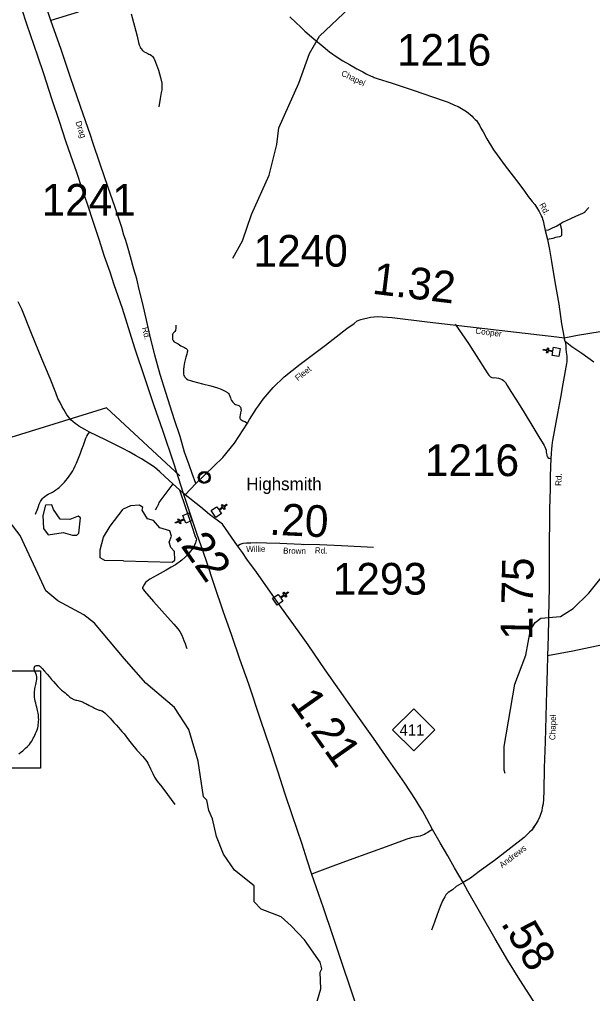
# Model space of a CAD drawing. Extents: x 2093524 to 2270757, y 289120 to 570408.
# Drawn here: x 2148330 to 2157372, y 417566 to 432935 of the extents above; entities that cross this region are included whole.
import ezdxf

# ---------------------------------------------------------------- set-up
doc = ezdxf.new("R2010")
doc.units = 0
for name, color, linetype in [('Exist Civil Demographics Community CELL', 7, 'Continuous'), ('Exist Civil Demographics Community Label', 7, 'Continuous'), ('Exist Cultural Church CELL', 7, 'Continuous'), ('Exist Hydrographic Creek Single Shore', 7, 'Continuous'), ('Exist Hydrographic Misc Water Feature', 7, 'Continuous'), ('Exist Hydrographic Pond Under 1500 Sq Ft', 7, 'Continuous'), ('Exist Road Non-System Type 51', 7, 'Continuous'), ('Exist Road Primary NC Attributed', 7, 'Continuous'), ('Exist Road Primary NC Mileage Hundredths English Label', 7, 'Continuous'), ('Exist Road Primary NC Shield CELL', 7, 'Continuous'), ('Exist Road Primary NC Shield Number Label', 7, 'Continuous'), ('Exist Road Secondary Mileage Hundredths English Label', 7, 'Continuous'), ('Exist Road Secondary Structure Standard Bridge Number Label', 7, 'Continuous'), ('Exist Road Secondary Type 51 Attributed', 7, 'Continuous'), ('Exist Road Secondary Type 51 Label', 7, 'Continuous'), ('Exist Road Secondary Type 51 Number Label', 7, 'Continuous'), ('Exist Utilities Telephone Line', 7, 'Continuous')]:
    doc.layers.add(name, color=color, linetype=linetype)

msp = doc.modelspace()

# ---------------------------------------------------------------- linework, layer by layer
at = {"layer": 'Exist Civil Demographics Community CELL'}
msp.add_lwpolyline([(2151167, 425721), (2151168, 425726), (2151170, 425733), (2151173, 425740), (2151176, 425746), (2151179, 425751), (2151183, 425756), (2151187, 425761), (2151192, 425765), (2151197, 425770), (2151203, 425774), (2151207, 425777), (2151213, 425779), (2151218, 425781), (2151224, 425783), (2151228, 425784), (2151233, 425785), (2151237, 425786), (2151243, 425786), (2151248, 425786), (2151253, 425786), (2151258, 425785), (2151263, 425784), (2151268, 425783), (2151273, 425781), (2151280, 425778), (2151286, 425774), (2151291, 425771), (2151297, 425767), (2151300, 425763), (2151304, 425759), (2151308, 425754), (2151311, 425750), (2151314, 425745), (2151316, 425740), (2151319, 425735), (2151320, 425730), (2151321, 425725), (2151322, 425719), (2151323, 425714), (2151323, 425708), (2151323, 425702), (2151323, 425697), (2151322, 425691), (2151320, 425685), (2151318, 425679), (2151316, 425674), (2151313, 425668), (2151309, 425663), (2151306, 425658), (2151302, 425653), (2151296, 425649), (2151291, 425644), (2151286, 425641), (2151282, 425638), (2151275, 425635), (2151268, 425633), (2151262, 425631), (2151256, 425630), (2151251, 425629), (2151247, 425629), (2151241, 425629), (2151237, 425629), (2151231, 425630), (2151225, 425631), (2151221, 425633), (2151215, 425635), (2151211, 425637), (2151207, 425639), (2151200, 425643), (2151195, 425647), (2151190, 425652), (2151185, 425657), (2151182, 425661), (2151179, 425665), (2151175, 425672), (2151173, 425675), (2151172, 425679), (2151169, 425688), (2151167, 425695), (2151167, 425700), (2151166, 425706), (2151166, 425711), (2151167, 425717)], close=True, dxfattribs=at)
for radius in [94.3, 76.7]:
    msp.add_circle((2151245, 425708), radius, dxfattribs=at)
at = {"layer": 'Exist Cultural Church CELL'}
for points in [[(2156735, 427635), (2156745, 427691), (2156670, 427704), (2156664, 427672), (2156648, 427675), (2156654, 427707), (2156595, 427717), (2156598, 427733), (2156657, 427722), (2156662, 427754), (2156678, 427751), (2156673, 427720), (2156748, 427707), (2156758, 427763), (2156862, 427745), (2156840, 427616)], [(2151440, 425247), (2151473, 425201), (2151535, 425244), (2151517, 425271), (2151530, 425280), (2151548, 425254), (2151598, 425288), (2151607, 425275), (2151557, 425240), (2151576, 425214), (2151563, 425205), (2151544, 425231), (2151482, 425188), (2151515, 425140), (2151428, 425079), (2151353, 425186)], [(2150955, 424989), (2150933, 425042), (2150863, 425014), (2150875, 424984), (2150860, 424978), (2150848, 425008), (2150792, 424985), (2150786, 425000), (2150842, 425022), (2150830, 425052), (2150845, 425058), (2150857, 425028), (2150927, 425057), (2150906, 425110), (2151005, 425150), (2151053, 425029)], [(2152410, 423864), (2152443, 423818), (2152505, 423861), (2152487, 423887), (2152500, 423896), (2152518, 423870), (2152567, 423904), (2152577, 423891), (2152527, 423857), (2152546, 423831), (2152532, 423822), (2152514, 423848), (2152452, 423804), (2152484, 423757), (2152397, 423696), (2152323, 423803)]]:
    msp.add_lwpolyline(points, close=True, dxfattribs=at)
at = {"layer": 'Exist Hydrographic Creek Single Shore'}
for points in [[(2151694, 429168), (2151851, 429443), (2151990, 429860), (2152270, 430478), (2152392, 430964), (2152424, 431223), (2152736, 431932), (2152908, 432397), (2153065, 432673), (2153538, 433120), (2153637, 433160), (2153937, 433138), (2154254, 433155), (2154594, 433282), (2155332, 433374), (2155573, 433425)], [(2149980, 422851), (2149514, 423408), (2149347, 423539), (2148937, 423764), (2148745, 423919), (2148586, 424260), (2148552, 424342), (2148342, 424793), (2147989, 425243)], [(2152821, 416913), (2152977, 417280), (2153083, 417639), (2153074, 417905), (2153098, 417953), (2153073, 418062), (2152829, 418411), (2152619, 418635), (2152460, 418776), (2152143, 418898), (2152034, 419014), (2152032, 419264), (2151723, 419513), (2151547, 419762), (2151437, 420043), (2151377, 420320), (2151318, 420452), (2151284, 420617), (2151233, 420667), (2151147, 421233), (2151001, 421732), (2150776, 422081), (2150324, 422464), (2149980, 422851)]]:
    msp.add_lwpolyline(points, dxfattribs=at)
at = {"layer": 'Exist Hydrographic Misc Water Feature'}
msp.add_lwpolyline([(2155996, 421035), (2155980, 421088), (2155977, 421462), (2156147, 422446), (2156319, 422905), (2156392, 423304), (2156466, 423420), (2156557, 423487), (2156866, 423517), (2157065, 423641), (2157313, 423885), (2157570, 424202)], dxfattribs=at)
at = {"layer": 'Exist Hydrographic Pond Under 1500 Sq Ft'}
for points in [[(2149232, 424798), (2149266, 424830), (2149291, 425072), (2149256, 425096), (2149124, 425046), (2148974, 425052), (2148864, 425202), (2148839, 425278), (2148740, 425270), (2148699, 425110), (2148708, 424904), (2148783, 424804), (2149017, 424838), (2149166, 424796), (2149232, 424798)], [(2149970, 424393), (2150738, 424371), (2150779, 424406), (2150778, 424541), (2150720, 424604), (2150693, 424690), (2150727, 424781), (2150701, 424864), (2150543, 424913), (2150443, 425030), (2150351, 425054), (2150267, 425194), (2150275, 425236), (2150224, 425270), (2150083, 425260), (2149967, 425210)], [(2149970, 424393), (2149676, 424399), (2149601, 424440), (2149601, 424564), (2149658, 424766), (2149758, 424942), (2149967, 425210)]]:
    msp.add_lwpolyline(points, dxfattribs=at)
at = {"layer": 'Exist Road Non-System Type 51'}
for points in [[(2148832, 432922), (2149259, 433058)], [(2150092, 433026), (2150143, 432827), (2150184, 432671), (2150210, 432569), (2150220, 432535), (2150228, 432515), (2150236, 432495), (2150253, 432475), (2150267, 432453), (2150283, 432438), (2150299, 432422), (2150323, 432412), (2150355, 432396), (2150373, 432390), (2150391, 432382), (2150411, 432368), (2150427, 432350), (2150448, 432323), (2150464, 432287), (2150494, 432219), (2150521, 432133), (2150553, 432021), (2150575, 431929), (2150578, 431890), (2150578, 431868), (2150578, 431848), (2150576, 431825), (2150566, 431785), (2150549, 431689), (2150526, 431559)], [(2157315, 429966), (2157253, 429898), (2157249, 429893), (2157243, 429888), (2157235, 429882), (2157213, 429875), (2157103, 429825), (2157024, 429788), (2156946, 429754), (2156920, 429742), (2156900, 429732), (2156874, 429709), (2156862, 429703)], [(2156862, 429703), (2156808, 429675), (2156735, 429641), (2156695, 429622), (2156671, 429612), (2156627, 429604)], [(2156862, 429703), (2156874, 429657), (2156880, 429620), (2156885, 429583), (2156883, 429562), (2156885, 429548), (2156883, 429536), (2156881, 429527), (2156877, 429520), (2156871, 429514), (2156865, 429509), (2156851, 429505), (2156789, 429495), (2156743, 429481), (2156660, 429464)], [(2150799, 428110), (2150799, 428078), (2150797, 428058), (2150791, 428040), (2150790, 428026), (2150782, 428012), (2150772, 428002), (2150762, 427990), (2150754, 427980), (2150746, 427967), (2150744, 427947), (2150742, 427929), (2150742, 427904), (2150742, 427887), (2150750, 427878), (2150755, 427868), (2150763, 427856), (2150771, 427848), (2150831, 427816), (2150877, 427786), (2150931, 427759), (2150949, 427747), (2150959, 427741), (2150971, 427731), (2150977, 427725), (2150981, 427715), (2150979, 427701), (2150975, 427683), (2150969, 427655), (2150956, 427609), (2150934, 427521), (2150925, 427457), (2150919, 427411), (2150917, 427363), (2150917, 427341), (2150916, 427337), (2150921, 427317), (2150932, 427299), (2150941, 427289), (2150946, 427285), (2150966, 427265), (2150992, 427249), (2151026, 427238), (2151062, 427226), (2151220, 427184), (2151350, 427153), (2151453, 427122), (2151511, 427102), (2151545, 427086), (2151573, 427072), (2151613, 427049), (2151629, 427033), (2151639, 427015), (2151651, 426993), (2151657, 426967), (2151663, 426943), (2151677, 426921), (2151694, 426897), (2151720, 426871), (2151736, 426862), (2151776, 426848), (2151792, 426842), (2151802, 426834), (2151808, 426826), (2151816, 426816), (2151822, 426802), (2151824, 426786), (2151828, 426768), (2151824, 426748), (2151819, 426726), (2151811, 426694), (2151807, 426670), (2151807, 426662), (2151807, 426654), (2151809, 426642), (2151813, 426636), (2151817, 426630), (2151829, 426620), (2151855, 426604), (2151885, 426589), (2151928, 426565)], [(2155206, 428129), (2155413, 427820), (2155574, 427575), (2155673, 427419), (2155722, 427346), (2155738, 427322), (2155748, 427312), (2155760, 427296), (2155784, 427284), (2155802, 427280), (2155824, 427284), (2155856, 427279), (2155886, 427275), (2155918, 427267), (2155948, 427253), (2155968, 427241), (2155980, 427229), (2155998, 427207), (2156027, 427158), (2156081, 427066), (2156170, 426927), (2156291, 426735), (2156428, 426506), (2156527, 426351), (2156594, 426239), (2156610, 426215), (2156622, 426193), (2156632, 426167), (2156638, 426141), (2156642, 426109), (2156647, 426087), (2156651, 426065), (2156651, 426049), (2156659, 426037), (2156669, 426024), (2156685, 426015), (2156695, 426014), (2156713, 426006)], [(2148583, 425127), (2148618, 425217), (2148630, 425249), (2148642, 425286), (2148652, 425309), (2148662, 425329), (2148672, 425347), (2148682, 425360), (2148695, 425376), (2148710, 425391), (2148730, 425408), (2148757, 425427), (2148783, 425444), (2148805, 425456), (2148828, 425468), (2148850, 425479), (2148865, 425488), (2148882, 425499), (2148903, 425513), (2148919, 425524), (2148937, 425536), (2148954, 425549), (2148965, 425558), (2148984, 425579), (2149008, 425603), (2149038, 425633), (2149061, 425662), (2149087, 425690), (2149116, 425728), (2149141, 425765), (2149169, 425811), (2149187, 425847), (2149210, 425892), (2149229, 425936), (2149252, 425988), (2149273, 426041), (2149293, 426094), (2149316, 426157), (2149339, 426220), (2149360, 426280), (2149377, 426326), (2149394, 426362), (2149406, 426387), (2149432, 426425)], [(2150749, 425606), (2150577, 425375), (2150527, 425311), (2150521, 425295), (2150517, 425275), (2150507, 425253), (2150501, 425243), (2150491, 425233), (2150484, 425219), (2150470, 425197)], [(2150854, 425515), (2151049, 424940), (2151098, 424793), (2151116, 424747), (2151122, 424725), (2151120, 424713), (2151114, 424699), (2151106, 424677), (2151090, 424640), (2151073, 424606), (2151049, 424570), (2151009, 424520), (2150944, 424450), (2150890, 424401), (2150792, 424329), (2150721, 424291), (2150645, 424246), (2150503, 424165), (2150388, 424103), (2150358, 424083), (2150342, 424072), (2150318, 424052), (2150300, 424024), (2150281, 423988), (2150273, 423972), (2150273, 423956), (2150279, 423944), (2150303, 423916), (2150442, 423751), (2150663, 423502), (2150766, 423393), (2150828, 423321), (2150846, 423298), (2150860, 423278), (2150889, 423220), (2150925, 423136), (2150945, 423086), (2150960, 423038), (2150970, 423008)], [(2153914, 424602), (2153410, 424628), (2153064, 424646), (2152815, 424653)], [(2159408, 423234), (2159008, 423226), (2158774, 423224), (2158574, 423223), (2158476, 423227), (2158470, 423227), (2158460, 423225), (2158448, 423226), (2158430, 423224), (2158398, 423222), (2158348, 423212), (2158198, 423189), (2157915, 423140), (2157435, 423047), (2157060, 422969), (2156663, 422893)], [(2148321, 421349), (2148347, 421369), (2148380, 421394), (2148430, 421442), (2148454, 421464), (2148470, 421480), (2148486, 421496), (2148505, 421520), (2148522, 421546), (2148536, 421570), (2148548, 421594), (2148559, 421618), (2148571, 421642), (2148585, 421670), (2148599, 421700), (2148609, 421728), (2148617, 421756), (2148623, 421786), (2148626, 421806), (2148629, 421839), (2148631, 421860), (2148633, 421892), (2148632, 421914), (2148630, 421938), (2148628, 421962), (2148624, 421988), (2148620, 422012), (2148616, 422030), (2148610, 422060), (2148604, 422084), (2148595, 422116), (2148587, 422146), (2148578, 422181), (2148572, 422215), (2148569, 422238), (2148567, 422268), (2148566, 422283), (2148566, 422299), (2148567, 422324), (2148568, 422338), (2148570, 422357), (2148574, 422380), (2148578, 422398), (2148584, 422423), (2148588, 422440), (2148594, 422468), (2148600, 422498), (2148604, 422522), (2148605, 422541), (2148604, 422564), (2148599, 422588), (2148590, 422616), (2148579, 422642), (2148569, 422668), (2148563, 422686), (2148561, 422700), (2148564, 422714), (2148573, 422730), (2148583, 422738), (2148598, 422743), (2148610, 422744), (2148624, 422744), (2148637, 422740), (2148647, 422734), (2148659, 422724), (2148668, 422715), (2148689, 422693), (2148723, 422652), (2148765, 422605), (2148805, 422561), (2148833, 422523), (2148864, 422489), (2148898, 422453), (2148934, 422411), (2148960, 422385), (2148991, 422354), (2149022, 422330), (2149048, 422308), (2149072, 422290), (2149091, 422274), (2149109, 422256), (2149125, 422242), (2149141, 422231), (2149159, 422221), (2149168, 422215), (2149178, 422210), (2149189, 422205), (2149205, 422200), (2149219, 422196), (2149234, 422192), (2149257, 422187)], [(2149257, 422187), (2149273, 422183), (2149293, 422177), (2149307, 422172), (2149322, 422167), (2149337, 422161), (2149351, 422155), (2149363, 422149), (2149379, 422141), (2149395, 422131), (2149407, 422125), (2149431, 422112), (2149454, 422099), (2149478, 422087), (2149497, 422078), (2149515, 422068), (2149533, 422060), (2149546, 422054), (2149560, 422049), (2149571, 422044), (2149587, 422038), (2149598, 422036), (2149611, 422033), (2149623, 422028), (2149633, 422025), (2149657, 422011), (2149677, 421995), (2149705, 421967), (2149727, 421944), (2149740, 421931), (2149758, 421911), (2149786, 421881), (2149818, 421843), (2149858, 421800), (2149890, 421762), (2149916, 421731), (2149947, 421698), (2149983, 421664), (2150050, 421568), (2150092, 421514), (2150183, 421406), (2150274, 421307), (2150340, 421227), (2150354, 421202), (2150368, 421174), (2150384, 421136), (2150397, 421110), (2150433, 421040), (2150461, 420982), (2150504, 420918), (2150574, 420827), (2150663, 420705), (2150782, 420550)], [(2154847, 420153), (2154793, 420121), (2154775, 420109), (2154739, 420089), (2154719, 420077), (2154707, 420071), (2154691, 420064), (2154665, 420054), (2154651, 420050), (2154621, 420042), (2154591, 420038), (2154561, 420032), (2154535, 420029), (2154512, 420021), (2154496, 420015), (2154442, 419999), (2154172, 419901), (2153855, 419788), (2153532, 419668), (2153272, 419574), (2152937, 419447)], [(2155333, 419318), (2155222, 419254), (2155160, 419203), (2155096, 419159), (2155086, 419151), (2155074, 419139), (2155066, 419133), (2155058, 419121), (2155050, 419111), (2155040, 419093), (2155005, 419028), (2154970, 418938), (2154918, 418814), (2154877, 418694), (2154832, 418568)]]:
    msp.add_lwpolyline(points, dxfattribs=at)
at = {"layer": 'Exist Road Primary NC Attributed'}
for points in [[(2150944, 425436), (2150912, 425461), (2150854, 425515), (2150749, 425606), (2150623, 425723), (2150544, 425795), (2150460, 425871), (2150388, 425920), (2150255, 426005), (2150161, 426057), (2150059, 426114), (2149960, 426164), (2149689, 426304), (2149432, 426425), (2149363, 426464), (2149311, 426493), (2149266, 426520), (2149239, 426538), (2149209, 426562), (2149173, 426591), (2149145, 426615), (2149124, 426638), (2149106, 426662), (2149079, 426699), (2149055, 426735), (2149030, 426779), (2149004, 426825), (2148969, 426890), (2148936, 426957), (2148902, 427045), (2148815, 427269), (2148684, 427579), (2148520, 427981), (2148365, 428362), (2148350, 428395), (2148331, 428440), (2148310, 428482)], [(2151770, 424631), (2151535, 424969), (2151328, 425124), (2151189, 425241), (2150944, 425436)], [(2155333, 419318), (2155196, 419547), (2155087, 419737), (2154970, 419946), (2154847, 420153), (2154756, 420321), (2154689, 420446), (2154643, 420522), (2154580, 420627), (2154409, 420884), (2154153, 421255), (2153917, 421593), (2153616, 422018), (2153381, 422350), (2153155, 422675), (2152887, 423065), (2152728, 423290), (2152466, 423651), (2152280, 423917), (2152069, 424212), (2151918, 424421), (2151849, 424523), (2151770, 424631)], [(2156925, 416716), (2156867, 416792), (2156817, 416861), (2156772, 416931), (2156651, 417119), (2156435, 417455), (2156227, 417782), (2156038, 418087), (2155834, 418431), (2155610, 418824), (2155404, 419180), (2155333, 419318)]]:
    msp.add_lwpolyline(points, dxfattribs=at)
at = {"layer": 'Exist Road Primary NC Shield CELL'}
msp.add_lwpolyline([(2154218, 421726), (2154551, 422059), (2154884, 421726), (2154551, 421393)], close=True, dxfattribs=at)
at = {"layer": 'Exist Road Secondary Mileage Hundredths English Label'}
msp.add_lwpolyline([(2150861, 425735), (2149704, 426806), (2146677, 425871)], dxfattribs=at)
at = {"layer": 'Exist Road Secondary Structure Standard Bridge Number Label'}
msp.add_lwpolyline([(2144946, 422658), (2148662, 422658), (2148662, 421121), (2144946, 421121)], close=True, dxfattribs=at)
at = {"layer": 'Exist Road Secondary Type 51 Attributed'}
msp.add_line((2156940, 427855), (2156926, 427913), dxfattribs=at)
for points in [[(2151112, 425612), (2151054, 425773), (2151005, 425910), (2150936, 426108), (2150865, 426357), (2150776, 426620), (2150637, 427047), (2150552, 427333), (2150464, 427638), (2150388, 427959), (2150339, 428169), (2150275, 428449), (2150220, 428676), (2150179, 428840), (2150132, 428996), (2150083, 429188), (2150047, 429323), (2150024, 429397), (2150000, 429465), (2149975, 429533), (2149943, 429651), (2149832, 429982), (2149727, 430282), (2149604, 430650), (2149487, 430992), (2149449, 431108), (2149292, 431563), (2149135, 432021), (2148986, 432462), (2148824, 432919), (2148702, 433281)], [(2152594, 432974), (2152691, 432888), (2152768, 432813), (2152830, 432750), (2152976, 432628), (2153089, 432535), (2153224, 432422), (2153342, 432341), (2153431, 432283), (2153537, 432224), (2153651, 432157), (2153748, 432109), (2153800, 432079), (2153834, 432064), (2153858, 432052), (2153880, 432040), (2153908, 432032), (2153928, 432020), (2153972, 432002), (2154209, 431930), (2154541, 431820), (2154865, 431709), (2155032, 431653), (2155096, 431629), (2155196, 431585), (2155254, 431560), (2155304, 431532), (2155330, 431516), (2155382, 431481), (2155415, 431455), (2155441, 431433), (2155471, 431411), (2155491, 431389), (2155521, 431359), (2155541, 431339), (2155566, 431301), (2155586, 431266), (2155610, 431220), (2155644, 431160), (2155705, 431050), (2155812, 430879), (2155866, 430799), (2155995, 430628), (2156120, 430461), (2156225, 430324), (2156297, 430224), (2156358, 430144), (2156422, 430065), (2156463, 430013), (2156503, 429947), (2156529, 429905), (2156545, 429874), (2156562, 429844), (2156569, 429826), (2156576, 429808), (2156584, 429786), (2156592, 429758), (2156604, 429704), (2156627, 429604), (2156660, 429464), (2156692, 429308), (2156725, 429115), (2156779, 428793), (2156841, 428442), (2156880, 428131), (2156926, 427913)], [(2156926, 427913), (2157134, 427955), (2157491, 428010), (2158119, 428105), (2158496, 428163), (2158818, 428211), (2159124, 428255), (2159275, 428279), (2159373, 428296), (2159451, 428315), (2159519, 428333), (2159573, 428349), (2159625, 428373), (2159661, 428389), (2159696, 428406), (2159736, 428434), (2159766, 428458), (2159796, 428482), (2159875, 428569), (2159917, 428627), (2159963, 428697), (2160020, 428781), (2160108, 428914)], [(2151112, 425612), (2151536, 426021), (2151721, 426250), (2151928, 426565), (2151961, 426623), (2152068, 426794), (2152102, 426837), (2152177, 426946), (2152332, 427127), (2152507, 427295), (2152757, 427498), (2153156, 427797), (2153497, 428060), (2153611, 428137), (2153656, 428178), (2153718, 428202), (2153869, 428237), (2153983, 428246), (2154210, 428232), (2154765, 428165), (2156808, 427930), (2156926, 427913)], [(2156940, 427855), (2156949, 427788), (2156953, 427740), (2156957, 427683), (2156964, 427623), (2156964, 427589), (2156964, 427539), (2156962, 427505), (2156906, 427188), (2156865, 426970), (2156821, 426720), (2156741, 426294), (2156736, 426258), (2156728, 426206), (2156726, 426160), (2156720, 426086), (2156713, 426006), (2156708, 425876), (2156705, 425722), (2156702, 425526), (2156697, 425380), (2156694, 425200), (2156691, 424988), (2156690, 424708), (2156688, 424442), (2156687, 424218), (2156687, 423934), (2156684, 423782), (2156675, 423470), (2156673, 423202), (2156663, 422893), (2156658, 422661), (2156648, 422339), (2156624, 421539), (2156611, 421127), (2156602, 420763), (2156597, 420633), (2156592, 420559), (2156578, 420501), (2156571, 420447), (2156543, 420361), (2156509, 420290), (2156434, 420176), (2156456, 420206), (2156434, 420176), (2156416, 420144), (2156380, 420114), (2156319, 420052), (2156291, 420029), (2155823, 419667), (2155584, 419493), (2155445, 419387), (2155333, 419318)], [(2157392, 427530), (2157203, 427662), (2157046, 427769), (2156940, 427855)], [(2150944, 425436), (2151112, 425612)], [(2151770, 424631), (2151812, 424657), (2151830, 424663), (2151842, 424669), (2151858, 424673), (2151910, 424677), (2151946, 424679), (2151980, 424679), (2152062, 424680), (2152228, 424675), (2152440, 424670), (2152776, 424654), (2152815, 424653)]]:
    msp.add_lwpolyline(points, dxfattribs=at)
at = {"layer": 'Exist Utilities Telephone Line'}
for points in [[(2148362, 433110), (2148443, 432868), (2148614, 432359), (2148708, 432084), (2148836, 431686), (2148954, 431330), (2149058, 431022), (2149136, 430795), (2149230, 430523), (2149307, 430282), (2149401, 430011), (2149487, 429751), (2149580, 429468), (2149668, 429202), (2149753, 428953), (2149820, 428754), (2149881, 428573), (2149950, 428378), (2150147, 427754), (2150314, 427253), (2150452, 426846), (2150584, 426455), (2150759, 425938), (2150912, 425461)], [(2150912, 425461), (2151020, 425146), (2151119, 424847), (2151274, 424392), (2151404, 424011), (2151540, 423605), (2151674, 423220), (2151801, 422847), (2151941, 422450), (2152134, 421877), (2152280, 421448), (2152400, 421079), (2152518, 420718), (2152628, 420391), (2152783, 419928), (2152864, 419674), (2152937, 419447)], [(2152937, 419447), (2153124, 418922), (2153267, 418489), (2153407, 418076), (2153564, 417607), (2153714, 417150), (2153895, 416585), (2154068, 416044), (2154190, 415651)]]:
    msp.add_lwpolyline(points, dxfattribs=at)

# ---------------------------------------------------------------- texts
at = {"layer": 'Exist Civil Demographics Community Label'}
msp.add_text('Highsmith', height=200, dxfattribs=at).set_placement((2151908, 425507))
at = {"layer": 'Exist Road Primary NC Mileage Hundredths English Label'}
for s, rotation, p in [('.22', 304.8605, (2150758, 424783)), ('1.21', 305.2498, (2152587, 422161)), ('.58', 300.6345, (2155917, 418678))]:
    msp.add_text(s, height=500, rotation=rotation, dxfattribs=at).set_placement(p)
at = {"layer": 'Exist Road Primary NC Shield Number Label'}
msp.add_text('411', height=175, dxfattribs=at).set_placement((2154327, 421636))
at = {"layer": 'Exist Road Secondary Mileage Hundredths English Label'}
for s, rotation, p in [('1.32', 353.0536, (2153883, 428609)), ('.20', 357.236, (2152265, 424807)), ('1.75', 88.8573, (2156420, 423140))]:
    msp.add_text(s, height=500, rotation=rotation, dxfattribs=at).set_placement(p)
at = {"layer": 'Exist Road Secondary Type 51 Label'}
for s, rotation, p in [('Chapel', 333.6999, (2153396, 432055)), ('Drag', 288.1964, (2149212, 431315)), ('Rd.', 297.2952, (2156529, 430013)), ('Rd.', 283.2933, (2150262, 428069)), ('Cooper', 352.746, (2155519, 427979)), ('Fleet', 38.4883, (2152723, 427226)), ('Rd.', 89.4933, (2156882, 425575)), ('Willie', 0.4671, (2151907, 424533)), ('Brown', 358.7675, (2152489, 424508)), ('Rd.', 358.3352, (2152989, 424512)), ('Chapel', 88.3175, (2156785, 421563)), ('Andrews', 37.3911, (2155945, 419541))]:
    msp.add_text(s, height=95, rotation=rotation, dxfattribs=at).set_placement(p)
at = {"layer": 'Exist Road Secondary Type 51 Number Label'}
for s, p in [('1216', (2154286, 432205)), ('1241', (2148679, 429840)), ('1240', (2152023, 429035)), ('1216', (2154726, 425730)), ('1293', (2153273, 423860))]:
    msp.add_text(s, height=500, dxfattribs=at).set_placement(p)

doc.saveas('drawing.dxf')
